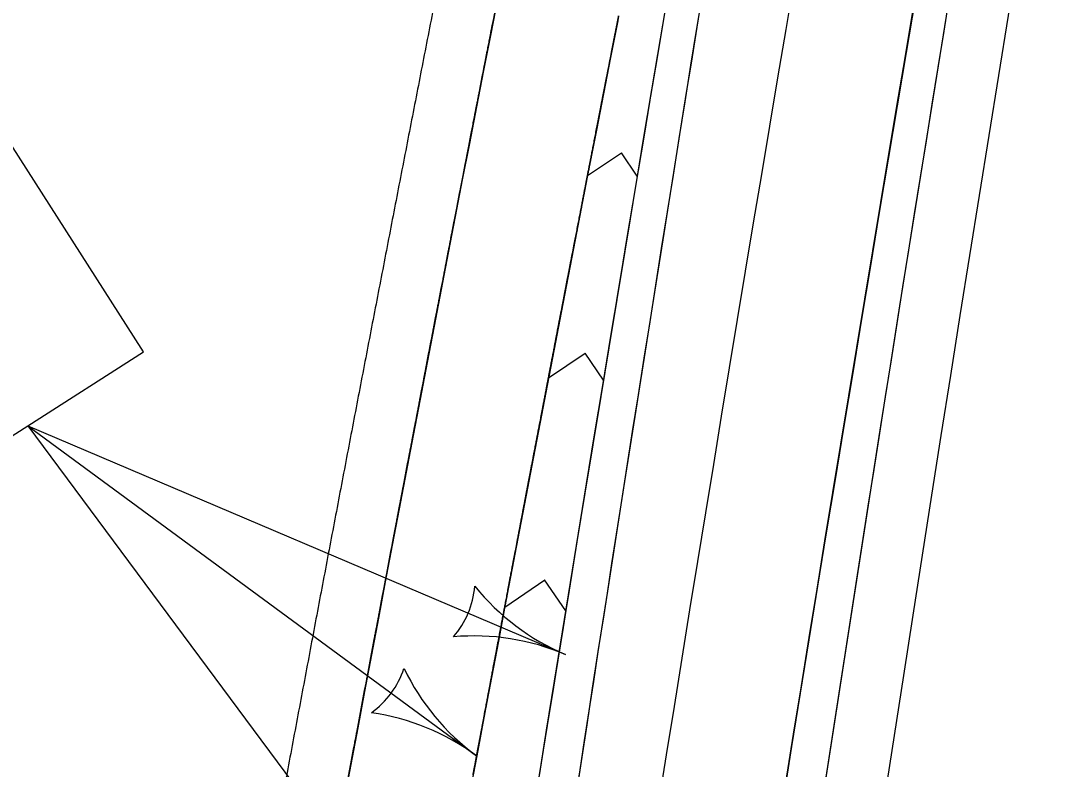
# Model space of a CAD drawing. Extents: x 14104283 to 14129344, y 8637090 to 8673339.
# Drawn here: x 14107951.3 to 14108054.1, y 8640364.5 to 8640438 of the extents above; entities that cross this region are included whole.
import ezdxf

# ---------------------------------------------------------------- set-up
doc = ezdxf.new("R2010")
doc.units = 0
for name, color, linetype in [('Default', 7, 'Continuous'), ('dsnPaintPlaceBrokenLineWhite', 7, 'Continuous'), ('dsnPaintPlaceChannelizingLaneWhite', 7, 'Continuous'), ('dsnPaintPlaceEdgeLineLeftYellow', 7, 'Continuous'), ('dsnPaintPlaceEdgeLineRightWhite', 7, 'Continuous'), ('dsnStdLabel', 7, 'Continuous'), ('dsnStgShadingPrevPav', 7, 'Continuous')]:
    doc.layers.add(name, color=color, linetype=linetype)

msp = doc.modelspace()

# ---------------------------------------------------------------- linework, layer by layer
at = {"layer": 'Default'}
for centre, radius, start, end in [((14117394.14, 8638857.08), 9512, 167.610212, 171.325989), ((14117394.14, 8638857.08), 9500, 167.610212, 171.325989), ((14117394, 8638856.29), 9488, 167.610212, 171.325989), ((14117394, 8638856.29), 9512, 169.436329, 171.325989), ((14117350.61, 8638608.07), 9530.2, 168.915826, 170.320937), ((14117350.61, 8638608.07), 9518.2, 168.915826, 170.320937)]:
    msp.add_arc(centre, radius, start, end, dxfattribs=at)
at = {"layer": 'dsnPaintPlaceBrokenLineWhite'}
msp.add_arc((14117394.14, 8638857.08), 9500, 167.610212, 171.325989, dxfattribs=at)
at = {"layer": 'dsnPaintPlaceChannelizingLaneWhite'}
for p, q in [((14108006.99, 8640422.76), (14108010.34, 8640425.01)), ((14108011.88, 8640422.72), (14108010.34, 8640425.01)), ((14108003.16, 8640402.9), (14108006.75, 8640405.34)), ((14108008.56, 8640402.67), (14108006.75, 8640405.34)), ((14107998.87, 8640380.39), (14108002.8, 8640383.07)), ((14108004.86, 8640380.03), (14108002.78, 8640383.07))]:
    msp.add_line(p, q, dxfattribs=at)
for centre, radius, start, end in [((14117394.14, 8638857.08), 9512, 169.444425, 171.325989), ((14117350.61, 8638608.07), 9518.2, 168.915826, 170.320937)]:
    msp.add_arc(centre, radius, start, end, dxfattribs=at)
at = {"layer": 'dsnPaintPlaceEdgeLineLeftYellow'}
msp.add_arc((14117586.46, 8638823.84), 9683.13, 167.279441, 171.3032, dxfattribs=at)
at = {"layer": 'dsnPaintPlaceEdgeLineRightWhite'}
msp.add_arc((14117350.61, 8638608.07), 9530.2, 168.915826, 170.320937, dxfattribs=at)
at = {"layer": 'dsnStdLabel'}
for q in [(14107996.08, 8640365.81), (14108004.82, 8640375.74), (14107993.71, 8640342.05)]:
    msp.add_line((14107952.01, 8640398.19), q, dxfattribs=at)
msp.add_lwpolyline([(14107940.63, 8640390.92), (14107963.38, 8640405.47), (14107948.83, 8640428.21), (14107926.08, 8640413.66)], close=True, dxfattribs=at)
for centre, radius, start, end in [((14107987.11, 8640383.26), 8.86, 319.2327, 354.7011), ((14108013.8, 8640396.86), 22.95, 218.8957, 246.967), ((14107995.84, 8640354.62), 22.95, 66.9669, 95.0381), ((14107980.57, 8640377.2), 8.86, 305.9579, 341.4263), ((14108009.67, 8640384.3), 22.95, 205.6209, 233.6922), ((14107982.49, 8640347.31), 22.95, 53.6921, 81.7633)]:
    msp.add_arc(centre, radius, start, end, dxfattribs=at)
at = {"layer": 'dsnStgShadingPrevPav'}
for radius, start, end in [(9488, 167.610212, 172.222077), (9482, 167.610212, 172.222077), (9512, 169.413861, 172.222077), (9488, 169.413861, 172.222077), (9512, 170.574102, 171.702544)]:
    msp.add_arc((14117407.82, 8638919.35), radius, start, end, dxfattribs=at)
for points, degree in [([(14108040.07, 8640670.33), (14108039.11, 8640666.01), (14108035.79, 8640651.03), (14108029.85, 8640623.7), (14108025.19, 8640602.04), (14108020.26, 8640578.84), (14108015.47, 8640556.04), (14108010.72, 8640533.12), (14108006.03, 8640510.22), (14108001.39, 8640487.29), (14107996.81, 8640464.36), (14107992.28, 8640441.41), (14107987.82, 8640418.46), (14107983.4, 8640395.49), (14107979.05, 8640372.51), (14107974.75, 8640349.53), (14107970.51, 8640326.51), (14107966.33, 8640303.59), (14107962.15, 8640280.24), (14107958.29, 8640258.43), (14107953.48, 8640230.88), (14107950.9, 8640215.75), (14107950.15, 8640211.39)], 2), ([(14107956.07, 8640210.37), (14107957.38, 8640218.06), (14107960.02, 8640233.43), (14107964.04, 8640256.47), (14107968.11, 8640279.5), (14107972.24, 8640302.51), (14107976.42, 8640325.52), (14107980.66, 8640348.51), (14107984.96, 8640371.49), (14107989.32, 8640394.46), (14107993.73, 8640417.41), (14107998.19, 8640440.35), (14108002.71, 8640463.28), (14108007.29, 8640486.2), (14108011.92, 8640509.1), (14108016.61, 8640531.99), (14108021.36, 8640554.87), (14108026.16, 8640577.73), (14108031.01, 8640600.58), (14108035.93, 8640623.41), (14108040.89, 8640646.24), (14108044.25, 8640661.44), (14108045.92, 8640669.04)], 3), ([(14107995.51, 8640426.59), (14107996.26, 8640430.41), (14107997, 8640434.24), (14107997.75, 8640438.06)], 2), ([(14108010.05, 8640438.44), (14108009.9, 8640437.67), (14108009.75, 8640436.91), (14108009.6, 8640436.15)], 2), ([(14108009.6, 8640436.15), (14108009.75, 8640436.91), (14108009.9, 8640437.67), (14108010.05, 8640438.44)], 2), ([(14108009.6, 8640436.15), (14108009.52, 8640435.76), (14108009.45, 8640435.38), (14108009.37, 8640435)], 2), ([(14108009.37, 8640435), (14108009.45, 8640435.38), (14108009.52, 8640435.76), (14108009.6, 8640436.15)], 2), ([(14108009.37, 8640435), (14108009.15, 8640433.86), (14108008.93, 8640432.71), (14108008.7, 8640431.56)], 2), ([(14108008.7, 8640431.56), (14108008.93, 8640432.71), (14108009.15, 8640433.86), (14108009.37, 8640435)], 2), ([(14108008.7, 8640431.56), (14108008.63, 8640431.18), (14108008.55, 8640430.8), (14108008.48, 8640430.42)], 2), ([(14108008.48, 8640430.42), (14108008.55, 8640430.8), (14108008.63, 8640431.18), (14108008.7, 8640431.56)], 2), ([(14108008.48, 8640430.42), (14108008.4, 8640430.04), (14108008.33, 8640429.65), (14108008.26, 8640429.27)], 2), ([(14108008.26, 8640429.27), (14108008.33, 8640429.65), (14108008.4, 8640430.04), (14108008.48, 8640430.42)], 2), ([(14108008.26, 8640429.27), (14108008.18, 8640428.89), (14108008.11, 8640428.51), (14108008.03, 8640428.13)], 2), ([(14108008.03, 8640428.13), (14108008.11, 8640428.51), (14108008.18, 8640428.89), (14108008.26, 8640429.27)], 2), ([(14108008.03, 8640428.13), (14108007.29, 8640424.31), (14108006.55, 8640420.49), (14108005.81, 8640416.67)], 2), ([(14108005.81, 8640416.67), (14108006.55, 8640420.49), (14108007.29, 8640424.31), (14108008.03, 8640428.13)], 2), ([(14107995.29, 8640425.44), (14107995.37, 8640425.82), (14107995.44, 8640426.21), (14107995.51, 8640426.59)], 2), ([(14107995.07, 8640424.29), (14107995.14, 8640424.68), (14107995.22, 8640425.06), (14107995.29, 8640425.44)], 2), ([(14107994.85, 8640423.15), (14107994.92, 8640423.53), (14107994.99, 8640423.91), (14107995.07, 8640424.29)], 2), ([(14107994.4, 8640420.85), (14107994.55, 8640421.62), (14107994.7, 8640422.38), (14107994.85, 8640423.15)], 2), ([(14107994.18, 8640419.7), (14107994.25, 8640420.09), (14107994.33, 8640420.47), (14107994.4, 8640420.85)], 2), ([(14107993.73, 8640417.41), (14107993.88, 8640418.17), (14107994.03, 8640418.94), (14107994.18, 8640419.7)], 2), ([(14107992.63, 8640411.67), (14107993, 8640413.58), (14107993.36, 8640415.5), (14107993.73, 8640417.41)], 2), ([(14108005.81, 8640416.67), (14108005.73, 8640416.29), (14108005.66, 8640415.91), (14108005.59, 8640415.52)], 2), ([(14108005.59, 8640415.52), (14108005.66, 8640415.91), (14108005.73, 8640416.29), (14108005.81, 8640416.67)], 2), ([(14108005.59, 8640415.52), (14108005.36, 8640414.38), (14108005.14, 8640413.23), (14108004.92, 8640412.09)], 2), ([(14108004.92, 8640412.09), (14108005.14, 8640413.23), (14108005.36, 8640414.38), (14108005.59, 8640415.52)], 2), ([(14108004.92, 8640412.09), (14108004.77, 8640411.32), (14108004.63, 8640410.56), (14108004.48, 8640409.79)], 2), ([(14108004.48, 8640409.79), (14108004.63, 8640410.56), (14108004.77, 8640411.32), (14108004.92, 8640412.09)], 2), ([(14107991.52, 8640405.93), (14107991.89, 8640407.85), (14107992.26, 8640409.76), (14107992.63, 8640411.67)], 2), ([(14108004.48, 8640409.79), (14108004.18, 8640408.27), (14108003.89, 8640406.74), (14108003.6, 8640405.21)], 2), ([(14108003.6, 8640405.21), (14108003.89, 8640406.74), (14108004.18, 8640408.27), (14108004.48, 8640409.79)], 2), ([(14107991.3, 8640404.79), (14107991.38, 8640405.17), (14107991.45, 8640405.55), (14107991.52, 8640405.93)], 2), ([(14107990.42, 8640400.19), (14107990.72, 8640401.73), (14107991.01, 8640403.26), (14107991.3, 8640404.79)], 2), ([(14108003.6, 8640405.21), (14108003.3, 8640403.68), (14108003.01, 8640402.15), (14108002.72, 8640400.62)], 2), ([(14108002.72, 8640400.62), (14108003.01, 8640402.15), (14108003.3, 8640403.68), (14108003.6, 8640405.21)], 2), ([(14108002.72, 8640400.62), (14108002.28, 8640398.33), (14108001.84, 8640396.04), (14108001.4, 8640393.74)], 2), ([(14108001.4, 8640393.74), (14108001.84, 8640396.04), (14108002.28, 8640398.33), (14108002.72, 8640400.62)], 2), ([(14107989.54, 8640395.6), (14107989.84, 8640397.13), (14107990.13, 8640398.66), (14107990.42, 8640400.19)], 2), ([(14107989.33, 8640394.45), (14107989.4, 8640394.84), (14107989.47, 8640395.22), (14107989.54, 8640395.6)], 2), ([(14107989.11, 8640393.31), (14107989.18, 8640393.69), (14107989.25, 8640394.07), (14107989.33, 8640394.45)], 2), ([(14108001.4, 8640393.74), (14108001.33, 8640393.36), (14108001.25, 8640392.98), (14108001.18, 8640392.6)], 2), ([(14108001.18, 8640392.6), (14108001.25, 8640392.98), (14108001.33, 8640393.36), (14108001.4, 8640393.74)], 2), ([(14107988.23, 8640388.71), (14107988.52, 8640390.25), (14107988.81, 8640391.78), (14107989.11, 8640393.31)], 2), ([(14108001.18, 8640392.6), (14108001.03, 8640391.83), (14108000.89, 8640391.07), (14108000.74, 8640390.3)], 2), ([(14108000.74, 8640390.3), (14108000.89, 8640391.07), (14108001.03, 8640391.83), (14108001.18, 8640392.6)], 2), ([(14108000.74, 8640390.3), (14108000.6, 8640389.54), (14108000.45, 8640388.78), (14108000.31, 8640388.01)], 2), ([(14108000.31, 8640388.01), (14108000.45, 8640388.78), (14108000.6, 8640389.54), (14108000.74, 8640390.3)], 2), ([(14107987.58, 8640385.27), (14107987.79, 8640386.42), (14107988.01, 8640387.57), (14107988.23, 8640388.71)], 2), ([(14108000.31, 8640388.01), (14108000.02, 8640386.48), (14107999.72, 8640384.95), (14107999.43, 8640383.42)], 2), ([(14107999.43, 8640383.42), (14107999.72, 8640384.95), (14108000.02, 8640386.48), (14108000.31, 8640388.01)], 2), ([(14107987.36, 8640384.12), (14107987.43, 8640384.5), (14107987.5, 8640384.89), (14107987.58, 8640385.27)], 2), ([(14107986.92, 8640381.82), (14107987.07, 8640382.59), (14107987.21, 8640383.36), (14107987.36, 8640384.12)], 2), ([(14107999.43, 8640383.42), (14107999, 8640381.13), (14107998.56, 8640378.84), (14107998.13, 8640376.54)], 2), ([(14107998.13, 8640376.54), (14107998.56, 8640378.84), (14107999, 8640381.13), (14107999.43, 8640383.42)], 2), ([(14107986.05, 8640377.23), (14107986.34, 8640378.76), (14107986.63, 8640380.29), (14107986.92, 8640381.82)], 2), ([(14107985.84, 8640376.08), (14107985.91, 8640376.46), (14107985.98, 8640376.85), (14107986.05, 8640377.23)], 2), ([(14107985.19, 8640372.64), (14107985.4, 8640373.78), (14107985.62, 8640374.93), (14107985.84, 8640376.08)], 2), ([(14107998.13, 8640376.54), (14107998.06, 8640376.16), (14107997.99, 8640375.78), (14107997.91, 8640375.4)], 2), ([(14107997.91, 8640375.4), (14107997.99, 8640375.78), (14107998.06, 8640376.16), (14107998.13, 8640376.54)], 2), ([(14107997.91, 8640375.4), (14107997.55, 8640373.48), (14107997.19, 8640371.57), (14107996.83, 8640369.66)], 2), ([(14107996.83, 8640369.66), (14107997.19, 8640371.57), (14107997.55, 8640373.48), (14107997.91, 8640375.4)], 2), ([(14107984.97, 8640371.49), (14107985.04, 8640371.87), (14107985.12, 8640372.25), (14107985.19, 8640372.64)], 2), ([(14107984.32, 8640368.04), (14107984.54, 8640369.19), (14107984.76, 8640370.34), (14107984.97, 8640371.49)], 2), ([(14107996.83, 8640369.66), (14107996.62, 8640368.51), (14107996.4, 8640367.37), (14107996.18, 8640366.22)], 2), ([(14107996.18, 8640366.22), (14107996.4, 8640367.37), (14107996.62, 8640368.51), (14107996.83, 8640369.66)], 2), ([(14107983.25, 8640362.3), (14107983.6, 8640364.21), (14107983.96, 8640366.13), (14107984.32, 8640368.04)], 2), ([(14107996.18, 8640366.22), (14107996.11, 8640365.84), (14107996.04, 8640365.45), (14107995.97, 8640365.07)], 2), ([(14107995.97, 8640365.07), (14107996.04, 8640365.45), (14107996.11, 8640365.84), (14107996.18, 8640366.22)], 2), ([(14107995.97, 8640365.07), (14107995.9, 8640364.69), (14107995.82, 8640364.31), (14107995.75, 8640363.92)], 2), ([(14107995.75, 8640363.92), (14107995.82, 8640364.31), (14107995.9, 8640364.69), (14107995.97, 8640365.07)], 2)]:
    msp.add_open_spline(points, degree=degree, dxfattribs=at)

doc.saveas('drawing.dxf')
